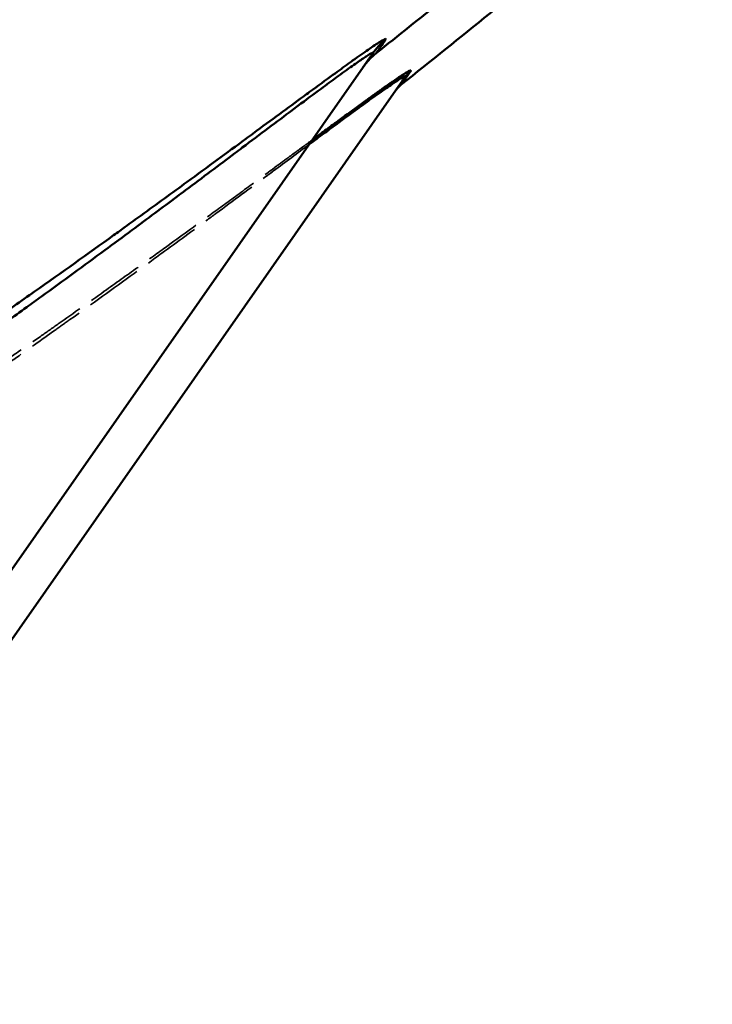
# Model space of a CAD drawing. Header units: millimetres. Extents: x 3278 to 6066, y 2420 to 4375.
# Tile 611 of 656: x 5512 to 5564, y 3252 to 3326. Entities that reach past the tile are written whole.
import ezdxf

# ---------------------------------------------------------------- set-up
doc = ezdxf.new("R2010")
doc.units = ezdxf.units.MM
doc.linetypes.add('DASHED', pattern=[0.2067, 0.1654, -0.0413])
for name, color, linetype, lineweight in [('Sichtbare Kanten(DIN)', 7, 'Continuous', 50), ('Sichtbare tangentiale Kanten(DIN)', 7, 'Continuous', 50), ('Verdeckte Kanten(DIN)', 7, 'DASHED', 35), ('Verdeckte tangentiale Kanten(DIN)', 7, 'DASHED', 35)]:
    doc.layers.add(name, color=color, linetype=linetype, lineweight=lineweight)

msp = doc.modelspace()

# ---------------------------------------------------------------- linework, layer by layer
at = {"layer": 'Sichtbare Kanten(DIN)'}
for p, q in [((5538.017, 3322.467), (5490.171, 3254.135)), ((5538.028, 3322.483), (5538.017, 3322.467)), ((5541.172, 3321.742), (5540.475, 3320.747)), ((5492.628, 3252.414), (5540.475, 3320.747))]:
    msp.add_line(p, q, dxfattribs=at)
for centre, major_axis, ratio, start_param, end_param in [((5542.113, 3319.599), (-3.437, -3.632), 0.999999, 4.577741, 4.712389), ((5540.919, 3320.988), (-3.019, -2.596), 0.795825, 4.664137, 4.672469), ((5540.68, 3320.687), (2.419, 3.188), 0.799963, 1.6058, 1.618671), ((5542.113, 3319.599), (-3.437, -3.632), 0.999999, 4.712389, 4.848918)]:
    msp.add_ellipse(centre, major_axis=major_axis, ratio=ratio, start_param=start_param, end_param=end_param, dxfattribs=at)
for points, knots in [([(5684.443, 3471.445), (5682.921, 3469.228), (5681.382, 3467.023), (5679.825, 3464.83), (5678.38, 3462.794), (5676.92, 3460.769), (5675.446, 3458.754), (5675.348, 3458.619), (5675.249, 3458.485), (5675.151, 3458.351), (5673.738, 3456.422), (5672.313, 3454.503), (5670.876, 3452.593), (5670.727, 3452.395), (5670.579, 3452.197), (5670.43, 3452), (5669.053, 3450.173), (5667.666, 3448.353), (5666.269, 3446.542), (5666.069, 3446.282), (5665.869, 3446.023), (5665.669, 3445.764), (5662.8, 3442.056), (5659.888, 3438.379), (5656.936, 3434.736), (5656.631, 3434.359), (5656.325, 3433.983), (5656.019, 3433.607), (5654.4, 3431.617), (5652.768, 3429.638), (5651.125, 3427.668), (5649.899, 3426.198), (5648.666, 3424.733), (5647.427, 3423.274), (5647.012, 3422.786), (5646.596, 3422.298), (5646.18, 3421.81), (5644.525, 3419.873), (5642.858, 3417.946), (5641.181, 3416.028), (5639.506, 3414.114), (5637.821, 3412.209), (5636.124, 3410.314), (5633.373, 3407.241), (5630.594, 3404.192), (5627.787, 3401.169), (5627.136, 3400.467), (5626.482, 3399.766), (5625.828, 3399.067), (5622.349, 3395.35), (5618.829, 3391.671), (5615.27, 3388.03), (5612.603, 3385.301), (5609.913, 3382.592), (5607.203, 3379.905), (5606.293, 3379.003), (5605.38, 3378.103), (5604.466, 3377.205), (5599.004, 3371.845), (5593.461, 3366.568), (5587.843, 3361.373), (5587.146, 3360.729), (5586.449, 3360.086), (5585.75, 3359.445), (5584.57, 3358.362), (5583.387, 3357.282), (5582.201, 3356.207), (5579.731, 3353.966), (5577.246, 3351.741), (5574.747, 3349.531), (5573.43, 3348.367), (5572.109, 3347.206), (5570.784, 3346.05), (5568.396, 3343.968), (5565.996, 3341.899), (5563.584, 3339.845), (5562.128, 3338.605), (5560.667, 3337.37), (5559.202, 3336.139), (5555.662, 3333.167), (5552.096, 3330.223), (5548.509, 3327.307), (5548.167, 3327.03), (5547.826, 3326.752), (5547.484, 3326.475), (5545.287, 3324.695), (5543.082, 3322.925), (5540.868, 3321.165)], [0, 0, 0, 0, 0.0386781, 0.0386781, 0.0386781, 0.0745847, 0.0745847, 0.0745847, 0.0769785, 0.0769785, 0.0769785, 0.1113593, 0.1113593, 0.1113593, 0.1149192, 0.1149192, 0.1149192, 0.1478212, 0.1478212, 0.1478212, 0.1525285, 0.1525285, 0.1525285, 0.2199694, 0.2199694, 0.2199694, 0.2269414, 0.2269414, 0.2269414, 0.2638387, 0.2638387, 0.2638387, 0.2913679, 0.2913679, 0.2913679, 0.3005886, 0.3005886, 0.3005886, 0.3372322, 0.3372322, 0.3372322, 0.3738081, 0.3738081, 0.3738081, 0.4331301, 0.4331301, 0.4331301, 0.4469091, 0.4469091, 0.4469091, 0.520126, 0.520126, 0.520126, 0.5750205, 0.5750205, 0.5750205, 0.5934494, 0.5934494, 0.5934494, 0.7035045, 0.7035045, 0.7035045, 0.7171445, 0.7171445, 0.7171445, 0.740175, 0.740175, 0.740175, 0.7881443, 0.7881443, 0.7881443, 0.8134348, 0.8134348, 0.8134348, 0.8590021, 0.8590021, 0.8590021, 0.8865133, 0.8865133, 0.8865133, 0.9530007, 0.9530007, 0.9530007, 0.9593299, 0.9593299, 0.9593299, 0.9999999, 0.9999999, 0.9999999, 0.9999999]), ([(5672.906, 3460.363), (5671.471, 3458.404), (5670.024, 3456.453), (5668.564, 3454.51), (5667.23, 3452.734), (5665.888, 3450.968), (5664.536, 3449.208), (5664.419, 3449.055), (5664.301, 3448.903), (5664.184, 3448.751), (5661.5, 3445.264), (5658.778, 3441.806), (5656.02, 3438.377), (5655.782, 3438.081), (5655.543, 3437.784), (5655.304, 3437.488), (5652.683, 3434.242), (5650.03, 3431.021), (5647.345, 3427.826), (5646.981, 3427.392), (5646.616, 3426.959), (5646.25, 3426.526), (5643.692, 3423.498), (5641.106, 3420.493), (5638.493, 3417.512), (5637.996, 3416.946), (5637.498, 3416.38), (5637, 3415.815), (5633.88, 3412.28), (5630.722, 3408.779), (5627.528, 3405.309), (5625.094, 3402.665), (5622.639, 3400.039), (5620.165, 3397.433), (5619.382, 3396.609), (5618.598, 3395.787), (5617.811, 3394.967), (5614.524, 3391.539), (5611.201, 3388.144), (5607.846, 3384.782), (5605.558, 3382.489), (5603.255, 3380.212), (5600.937, 3377.949), (5599.846, 3376.883), (5598.751, 3375.822), (5597.654, 3374.763), (5592.153, 3369.458), (5586.573, 3364.235), (5580.918, 3359.094), (5579.504, 3357.809), (5578.086, 3356.529), (5576.663, 3355.254), (5574.669, 3353.467), (5572.666, 3351.69), (5570.654, 3349.923), (5569.075, 3348.537), (5567.491, 3347.157), (5565.901, 3345.784), (5564.021, 3344.16), (5562.132, 3342.544), (5560.237, 3340.937), (5558.49, 3339.457), (5556.738, 3337.984), (5554.979, 3336.518), (5552.049, 3334.075), (5549.101, 3331.652), (5546.139, 3329.247), (5545.399, 3328.646), (5544.657, 3328.046), (5543.914, 3327.447), (5542.281, 3326.13), (5540.643, 3324.819), (5539.001, 3323.513)], [0, 0, 0, 0, 0.0379475, 0.0379475, 0.0379475, 0.0726292, 0.0726292, 0.0726292, 0.0756323, 0.0756323, 0.0756323, 0.1443771, 0.1443771, 0.1443771, 0.1503201, 0.1503201, 0.1503201, 0.215508, 0.215508, 0.215508, 0.2243627, 0.2243627, 0.2243627, 0.2862898, 0.2862898, 0.2862898, 0.2980632, 0.2980632, 0.2980632, 0.3717295, 0.3717295, 0.3717295, 0.427865, 0.427865, 0.427865, 0.4456179, 0.4456179, 0.4456179, 0.5198149, 0.5198149, 0.5198149, 0.5704216, 0.5704216, 0.5704216, 0.5942427, 0.5942427, 0.5942427, 0.7136305, 0.7136305, 0.7136305, 0.7434765, 0.7434765, 0.7434765, 0.7853105, 0.7853105, 0.7853105, 0.8181292, 0.8181292, 0.8181292, 0.8569514, 0.8569514, 0.8569514, 0.89272, 0.89272, 0.89272, 0.9523171, 0.9523171, 0.9523171, 0.9672202, 0.9672202, 0.9672202, 0.9999995, 0.9999995, 0.9999995, 0.9999995]), ([(5538.028, 3322.483), (5538.03, 3322.485), (5538.031, 3322.487), (5538.033, 3322.49), (5538.038, 3322.497), (5538.044, 3322.506), (5538.05, 3322.515), (5538.063, 3322.532), (5538.076, 3322.552), (5538.092, 3322.574), (5538.123, 3322.619), (5538.163, 3322.675), (5538.216, 3322.751), (5538.258, 3322.811), (5538.309, 3322.883), (5538.37, 3322.971), (5538.386, 3322.994), (5538.402, 3323.017), (5538.419, 3323.041), (5538.462, 3323.102), (5538.508, 3323.168), (5538.559, 3323.241), (5538.585, 3323.277), (5538.611, 3323.315), (5538.639, 3323.355), (5538.652, 3323.374), (5538.667, 3323.394), (5538.681, 3323.415), (5538.695, 3323.436), (5538.71, 3323.457), (5538.725, 3323.478)], [1.923515, 1.923515, 1.923515, 1.923515, 2.750745, 2.750745, 2.750745, 5.538947, 5.538947, 5.538947, 11.115317, 11.115317, 11.115317, 22.267553, 22.267553, 22.267553, 31.161902, 31.161902, 31.161902, 33.419595, 33.419595, 33.419595, 38.995763, 38.995763, 38.995763, 41.78385, 41.78385, 41.78385, 43.177894, 43.177894, 43.177894, 44.571939, 44.571939, 44.571939, 44.571939]), ([(5538.481, 3323.036), (5538.478, 3323.032), (5538.475, 3323.029), (5538.307, 3322.851), (5538.155, 3322.664), (5538.017, 3322.467)], [-0.0734303, -0.0734303, -0.0734303, -0.0734303, -0.07204859, -0.07204859, 0, 0, 0, 0]), ([(5540.475, 3320.747), (5540.48, 3320.754), (5540.485, 3320.761), (5540.491, 3320.769), (5540.496, 3320.777), (5540.502, 3320.785), (5540.507, 3320.793), (5540.519, 3320.81), (5540.532, 3320.828), (5540.547, 3320.85), (5540.562, 3320.871), (5540.58, 3320.896), (5540.6, 3320.925), (5540.621, 3320.955), (5540.644, 3320.988), (5540.671, 3321.026), (5540.724, 3321.103), (5540.791, 3321.198), (5540.873, 3321.316), (5540.915, 3321.375), (5540.96, 3321.439), (5541.01, 3321.51), (5541.034, 3321.546), (5541.06, 3321.582), (5541.087, 3321.621), (5541.114, 3321.66), (5541.143, 3321.701), (5541.172, 3321.742)], [-0.004423, -0.004423, -0.004423, -0.004423, 2.750515, 2.750515, 2.750515, 5.537205, 5.537205, 5.537205, 11.114169, 11.114169, 11.114169, 16.690494, 16.690494, 16.690494, 22.262962, 22.262962, 22.262962, 33.418936, 33.418936, 33.418936, 38.998651, 38.998651, 38.998651, 41.784018, 41.784018, 41.784018, 44.571308, 44.571308, 44.571308, 44.571308]), ([(5540.868, 3321.165), (5540.831, 3321.135), (5540.795, 3321.104), (5540.759, 3321.071), (5540.724, 3321.039), (5540.689, 3321.005), (5540.657, 3320.97), (5540.624, 3320.935), (5540.592, 3320.899), (5540.562, 3320.862), (5540.531, 3320.824), (5540.502, 3320.786), (5540.475, 3320.747)], [0, 0, 0, 0, 0.251263, 0.251263, 0.251263, 0.499992, 0.499992, 0.499992, 0.748725, 0.748725, 0.748725, 1, 1, 1, 1])]:
    msp.add_open_spline(points, degree=3, knots=knots, dxfattribs=at)
for points in [[(5539.001, 3323.513), (5538.817, 3323.366), (5538.643, 3323.207), (5538.481, 3323.036)], [(5538.017, 3322.467), (5538.021, 3322.472), (5538.025, 3322.477), (5538.028, 3322.483)]]:
    msp.add_open_spline(points, degree=3, dxfattribs=at)
at = {"layer": 'Sichtbare tangentiale Kanten(DIN)'}
for centre, major_axis, ratio, start_param in [((5542.821, 3320.61), (-4.096, 2.868), 0.998434, 5.999353), ((5542.81, 3320.595), (-1.638, 1.147), 0.998488, 5.999139)]:
    msp.add_ellipse(centre, major_axis=major_axis, ratio=ratio, start_param=start_param, end_param=6.283199, dxfattribs=at)
for points, knots in [([(5507.176, 3301.349), (5507.443, 3301.531), (5507.709, 3301.713), (5507.975, 3301.895), (5508.24, 3302.077), (5508.505, 3302.259), (5508.769, 3302.441), (5509.297, 3302.805), (5509.822, 3303.167), (5510.344, 3303.529), (5511.388, 3304.254), (5512.419, 3304.974), (5513.436, 3305.689), (5515.469, 3307.119), (5517.446, 3308.527), (5519.353, 3309.899), (5519.646, 3310.11), (5519.937, 3310.32), (5520.227, 3310.529), (5520.627, 3310.817), (5521.023, 3311.104), (5521.416, 3311.388), (5522.592, 3312.24), (5523.738, 3313.074), (5524.848, 3313.885), (5526.385, 3315.008), (5527.853, 3316.086), (5529.232, 3317.1), (5529.421, 3317.24), (5529.609, 3317.378), (5529.795, 3317.515), (5531.153, 3318.514), (5532.418, 3319.446), (5533.559, 3320.282), (5533.711, 3320.394), (5533.861, 3320.504), (5534.009, 3320.612), (5534.636, 3321.072), (5535.222, 3321.5), (5535.762, 3321.892), (5536.177, 3322.194), (5536.565, 3322.474), (5536.923, 3322.731), (5537.029, 3322.807), (5537.133, 3322.881), (5537.234, 3322.953), (5537.674, 3323.267), (5538.062, 3323.541), (5538.391, 3323.767), (5538.527, 3323.861), (5538.652, 3323.947), (5538.768, 3324.025), (5538.932, 3324.135), (5539.076, 3324.23), (5539.198, 3324.307), (5539.406, 3324.439), (5539.552, 3324.522), (5539.635, 3324.556), (5539.676, 3324.573), (5539.702, 3324.578), (5539.711, 3324.57), (5539.72, 3324.562), (5539.713, 3324.541), (5539.691, 3324.508)], [0, 0, 0, 0, 1.096856, 1.096856, 1.096856, 2.193797, 2.193797, 2.193797, 4.387793, 4.387793, 4.387793, 8.775563, 8.775563, 8.775563, 17.548542, 17.548542, 17.548542, 18.897532, 18.897532, 18.897532, 20.757068, 20.757068, 20.757068, 26.323602, 26.323602, 26.323602, 34.037374, 34.037374, 34.037374, 35.096932, 35.096932, 35.096932, 42.838364, 42.838364, 42.838364, 43.871168, 43.871168, 43.871168, 48.258796, 48.258796, 48.258796, 51.639355, 51.639355, 51.639355, 52.645343, 52.645343, 52.645343, 57.032495, 57.032495, 57.032495, 58.842467, 58.842467, 58.842467, 61.419621, 61.419621, 61.419621, 65.806497, 65.806497, 65.806497, 68.000217, 68.000217, 68.000217, 70.193746, 70.193746, 70.193746, 70.193746]), ([(5539.691, 3324.508), (5539.55, 3324.306), (5539.3, 3323.946), (5539.096, 3323.647), (5539.029, 3323.553), (5539.001, 3323.513)], [-0.756278, -0.756278, -0.756278, -0.756278, 12.653759, 28.23471, 43.803612, 43.803612, 43.803612, 43.803612]), ([(5538.725, 3323.478), (5538.748, 3323.511), (5538.756, 3323.532), (5538.747, 3323.539), (5538.738, 3323.547), (5538.713, 3323.541), (5538.672, 3323.523), (5538.59, 3323.487), (5538.446, 3323.401), (5538.24, 3323.267), (5538.217, 3323.252), (5538.193, 3323.236), (5538.167, 3323.22), (5537.974, 3323.092), (5537.732, 3322.927), (5537.447, 3322.727), (5537.124, 3322.501), (5536.745, 3322.23), (5536.313, 3321.918), (5536.214, 3321.846), (5536.113, 3321.772), (5536.008, 3321.696), (5535.657, 3321.44), (5535.276, 3321.159), (5534.867, 3320.857), (5534.335, 3320.464), (5533.757, 3320.033), (5533.139, 3319.571), (5532.993, 3319.462), (5532.845, 3319.351), (5532.695, 3319.239), (5531.57, 3318.396), (5530.321, 3317.457), (5528.981, 3316.45), (5528.798, 3316.312), (5528.613, 3316.173), (5528.426, 3316.033), (5527.255, 3315.153), (5526.02, 3314.227), (5524.732, 3313.264), (5524.524, 3313.108), (5524.314, 3312.951), (5524.103, 3312.794), (5523.009, 3311.977), (5521.88, 3311.137), (5520.721, 3310.279), (5520.052, 3309.784), (5519.374, 3309.283), (5518.687, 3308.777), (5517.151, 3307.646), (5515.569, 3306.491), (5513.95, 3305.318), (5513.587, 3305.055), (5513.223, 3304.792), (5512.857, 3304.528), (5511.856, 3303.806), (5510.841, 3303.079), (5509.814, 3302.347), (5509.3, 3301.982), (5508.783, 3301.615), (5508.264, 3301.247), (5508.004, 3301.063), (5507.744, 3300.879), (5507.482, 3300.695), (5507.222, 3300.511), (5506.961, 3300.327), (5506.7, 3300.144)], [0, 0, 0, 0, 2.193152, 2.193152, 2.193152, 4.386932, 4.386932, 4.386932, 8.774215, 8.774215, 8.774215, 9.277195, 9.277195, 9.277195, 13.161068, 13.161068, 13.161068, 17.548397, 17.548397, 17.548397, 18.554391, 18.554391, 18.554391, 21.935027, 21.935027, 21.935027, 26.322565, 26.322565, 26.322565, 27.355381, 27.355381, 27.355381, 35.096822, 35.096822, 35.096822, 36.156372, 36.156372, 36.156372, 42.796525, 42.796525, 42.796525, 43.871066, 43.871066, 43.871066, 49.436678, 49.436678, 49.436678, 52.645163, 52.645163, 52.645163, 59.815212, 59.815212, 59.815212, 61.419477, 61.419477, 61.419477, 65.80657, 65.80657, 65.80657, 68.000146, 68.000146, 68.000146, 69.096948, 69.096948, 69.096948, 70.188341, 70.188341, 70.188341, 70.188341]), ([(5541.172, 3321.742), (5541.195, 3321.775), (5541.201, 3321.795), (5541.192, 3321.802), (5541.182, 3321.809), (5541.156, 3321.803), (5541.114, 3321.784), (5541.031, 3321.747), (5540.883, 3321.659), (5540.675, 3321.525), (5540.652, 3321.51), (5540.628, 3321.495), (5540.604, 3321.479), (5540.406, 3321.35), (5540.161, 3321.183), (5539.87, 3320.982), (5539.543, 3320.755), (5539.159, 3320.484), (5538.722, 3320.17), (5538.626, 3320.102), (5538.527, 3320.031), (5538.426, 3319.958), (5538.068, 3319.699), (5537.677, 3319.415), (5537.258, 3319.109), (5536.721, 3318.716), (5536.137, 3318.286), (5535.511, 3317.823), (5535.367, 3317.717), (5535.22, 3317.609), (5535.072, 3317.499), (5534.714, 3317.234), (5534.344, 3316.96), (5533.963, 3316.678)], [0, 0, 0, 0, 2.192384, 2.192384, 2.192384, 4.385001, 4.385001, 4.385001, 8.77117, 8.77117, 8.77117, 9.253745, 9.253745, 9.253745, 13.157323, 13.157323, 13.157323, 17.542382, 17.542382, 17.542382, 18.507489, 18.507489, 18.507489, 21.927317, 21.927317, 21.927317, 26.313503, 26.313503, 26.313503, 27.324522, 27.324522, 27.324522, 29.757508, 29.757508, 29.757508, 29.757508]), ([(5534.207, 3317.026), (5534.45, 3317.204), (5534.688, 3317.379), (5534.921, 3317.55), (5535.241, 3317.786), (5535.553, 3318.015), (5535.856, 3318.236), (5535.915, 3318.28), (5535.974, 3318.323), (5536.032, 3318.365), (5536.595, 3318.778), (5537.124, 3319.164), (5537.615, 3319.521), (5537.879, 3319.713), (5538.132, 3319.896), (5538.373, 3320.07), (5538.627, 3320.253), (5538.867, 3320.425), (5539.093, 3320.587), (5539.175, 3320.645), (5539.254, 3320.702), (5539.332, 3320.757), (5539.626, 3320.967), (5539.893, 3321.155), (5540.132, 3321.321), (5540.173, 3321.349), (5540.213, 3321.377), (5540.252, 3321.404), (5540.469, 3321.554), (5540.661, 3321.684), (5540.827, 3321.794), (5540.911, 3321.85), (5540.989, 3321.9), (5541.06, 3321.945), (5541.152, 3322.004), (5541.232, 3322.053), (5541.3, 3322.093), (5541.386, 3322.144), (5541.453, 3322.179), (5541.5, 3322.199), (5541.519, 3322.207), (5541.534, 3322.212), (5541.546, 3322.215), (5541.562, 3322.219), (5541.572, 3322.218), (5541.578, 3322.214), (5541.588, 3322.207), (5541.581, 3322.187), (5541.558, 3322.154)], [40.214907, 40.214907, 40.214907, 40.214907, 41.748907, 41.748907, 41.748907, 43.855948, 43.855948, 43.855948, 44.267624, 44.267624, 44.267624, 48.241645, 48.241645, 48.241645, 50.380405, 50.380405, 50.380405, 52.62713, 52.62713, 52.62713, 53.436796, 53.436796, 53.436796, 56.493186, 56.493186, 56.493186, 57.012736, 57.012736, 57.012736, 59.912268, 59.912268, 59.912268, 61.398343, 61.398343, 61.398343, 63.33135, 63.33135, 63.33135, 65.78388, 65.78388, 65.78388, 66.750431, 66.750431, 66.750431, 67.976792, 67.976792, 67.976792, 70.169513, 70.169513, 70.169513, 70.169513]), ([(5541.558, 3322.154), (5541.529, 3322.113), (5541.501, 3322.073), (5541.474, 3322.034), (5541.468, 3322.025), (5541.461, 3322.015), (5541.455, 3322.006), (5541.435, 3321.978), (5541.416, 3321.95), (5541.397, 3321.923), (5541.385, 3321.906), (5541.373, 3321.889), (5541.362, 3321.873), (5541.332, 3321.831), (5541.304, 3321.791), (5541.278, 3321.753), (5541.272, 3321.744), (5541.266, 3321.736), (5541.261, 3321.728), (5541.241, 3321.699), (5541.222, 3321.672), (5541.204, 3321.646), (5541.179, 3321.611), (5541.156, 3321.578), (5541.135, 3321.547), (5541.114, 3321.517), (5541.094, 3321.489), (5541.076, 3321.463), (5541.07, 3321.455), (5541.065, 3321.447), (5541.059, 3321.439), (5541.042, 3321.414), (5541.026, 3321.392), (5541.012, 3321.371), (5541.005, 3321.361), (5540.998, 3321.351), (5540.991, 3321.341), (5540.981, 3321.326), (5540.971, 3321.312), (5540.962, 3321.299), (5540.957, 3321.292), (5540.952, 3321.286), (5540.948, 3321.279), (5540.945, 3321.275), (5540.943, 3321.271), (5540.94, 3321.268), (5540.938, 3321.265), (5540.937, 3321.263), (5540.935, 3321.26), (5540.931, 3321.254), (5540.927, 3321.249), (5540.923, 3321.243), (5540.916, 3321.234), (5540.91, 3321.225), (5540.904, 3321.217), (5540.903, 3321.215), (5540.902, 3321.213), (5540.901, 3321.212), (5540.901, 3321.212), (5540.901, 3321.211), (5540.901, 3321.211), (5540.9, 3321.21), (5540.899, 3321.208), (5540.898, 3321.207), (5540.895, 3321.204), (5540.893, 3321.201), (5540.891, 3321.198), (5540.889, 3321.194), (5540.887, 3321.191), (5540.885, 3321.188), (5540.885, 3321.188), (5540.884, 3321.188), (5540.884, 3321.187), (5540.883, 3321.186), (5540.882, 3321.184), (5540.881, 3321.182), (5540.879, 3321.18), (5540.878, 3321.178), (5540.877, 3321.177), (5540.874, 3321.173), (5540.871, 3321.169), (5540.868, 3321.165)], [-4.167512, -4.167512, -4.167512, -4.167512, -1.379503, -1.379503, -1.379503, -0.709042, -0.709042, -0.709042, 1.408682, 1.408682, 1.408682, 2.749429, 2.749429, 2.749429, 6.2079, 6.2079, 6.2079, 6.984648, 6.984648, 6.984648, 9.66637, 9.66637, 9.66637, 13.317251, 13.317251, 13.317251, 16.968131, 16.968131, 16.968131, 18.136809, 18.136809, 18.136809, 21.835751, 21.835751, 21.835751, 23.712991, 23.712991, 23.712991, 26.703371, 26.703371, 26.703371, 28.325829, 28.325829, 28.325829, 29.288998, 29.288998, 29.288998, 29.948287, 29.948287, 29.948287, 31.570699, 31.570699, 31.570699, 34.274721, 34.274721, 34.274721, 34.815527, 34.815527, 34.815527, 34.865084, 34.865084, 34.865084, 35.356332, 35.356332, 35.356332, 36.437933, 36.437933, 36.437933, 37.519533, 37.519533, 37.519533, 37.653127, 37.653127, 37.653127, 38.240599, 38.240599, 38.240599, 38.961665, 38.961665, 38.961665, 40.402225, 40.402225, 40.402225, 40.402225])]:
    msp.add_open_spline(points, degree=3, knots=knots, dxfattribs=at)
at = {"layer": 'Verdeckte Kanten(DIN)', "ltscale": 0.925465}
msp.add_line((5538.725, 3323.478), (5538.028, 3322.483), dxfattribs=at)
at = {"layer": 'Verdeckte Kanten(DIN)'}
msp.add_open_spline([(5538.028, 3322.483), (5538.028, 3322.483), (5538.028, 3322.483), (5538.028, 3322.483)], degree=3, dxfattribs=at)
at = {"layer": 'Verdeckte tangentiale Kanten(DIN)', "ltscale": 25.617966}
msp.add_open_spline([(5463.419, 3301.348), (5463.846, 3301.699), (5464.271, 3302.052), (5464.695, 3302.407), (5465.134, 3302.774), (5465.572, 3303.143), (5466.007, 3303.514), (5467.8, 3305.039), (5469.566, 3306.596), (5471.305, 3308.183), (5471.8, 3308.634), (5472.292, 3309.088), (5472.782, 3309.544), (5474.002, 3310.679), (5475.209, 3311.83), (5476.402, 3312.995), (5478.062, 3314.615), (5479.694, 3316.264), (5481.3, 3317.939), (5482.212, 3318.891), (5483.116, 3319.852), (5484.011, 3320.821), (5486.233, 3323.227), (5488.402, 3325.685), (5490.515, 3328.19), (5491.775, 3329.682), (5493.014, 3331.191), (5494.235, 3332.715), (5495.853, 3334.737), (5497.438, 3336.785), (5498.989, 3338.859), (5500.531, 3340.921), (5502.04, 3343.008), (5503.518, 3345.118), (5507.178, 3350.346), (5510.643, 3355.715), (5513.928, 3361.193), (5515.883, 3364.455), (5517.774, 3367.754), (5519.607, 3371.086), (5522.038, 3375.508), (5524.365, 3379.987), (5526.6, 3384.511), (5528.826, 3389.016), (5530.96, 3393.565), (5533.015, 3398.15), (5534.551, 3401.579), (5536.044, 3405.028), (5537.498, 3408.493), (5539.916, 3414.255), (5542.226, 3420.062), (5544.453, 3425.9), (5545.343, 3428.232), (5546.22, 3430.569), (5547.085, 3432.91), (5547.95, 3435.25), (5548.803, 3437.594), (5549.647, 3439.941), (5551.333, 3444.633), (5552.98, 3449.338), (5554.601, 3454.052), (5555.006, 3455.23), (5555.41, 3456.408), (5555.812, 3457.587), (5556.516, 3459.65), (5557.215, 3461.714), (5557.911, 3463.78), (5558.409, 3465.255), (5558.904, 3466.73), (5559.399, 3468.206), (5559.597, 3468.796), (5559.795, 3469.387), (5559.992, 3469.977), (5560.104, 3470.311), (5560.215, 3470.644), (5560.327, 3470.978)], degree=3, knots=[0.0175047, 0.0175047, 0.0175047, 0.0175047, 0.0252808, 0.0252808, 0.0252808, 0.0333312, 0.0333312, 0.0333312, 0.0664321, 0.0664321, 0.0664321, 0.0758423, 0.0758423, 0.0758423, 0.0992756, 0.0992756, 0.0992756, 0.1318788, 0.1318788, 0.1318788, 0.1504072, 0.1504072, 0.1504072, 0.196426, 0.196426, 0.196426, 0.223843, 0.223843, 0.223843, 0.2601928, 0.2601928, 0.2601928, 0.2963291, 0.2963291, 0.2963291, 0.3858654, 0.3858654, 0.3858654, 0.4391667, 0.4391667, 0.4391667, 0.5098903, 0.5098903, 0.5098903, 0.5803053, 0.5803053, 0.5803053, 0.6329669, 0.6329669, 0.6329669, 0.7205388, 0.7205388, 0.7205388, 0.7555194, 0.7555194, 0.7555194, 0.7904838, 0.7904838, 0.7904838, 0.8603638, 0.8603638, 0.8603638, 0.8778277, 0.8778277, 0.8778277, 0.9083884, 0.9083884, 0.9083884, 0.9302147, 0.9302147, 0.9302147, 0.9389442, 0.9389442, 0.9389442, 0.9438791, 0.9438791, 0.9438791, 0.9438791], dxfattribs=at)
at = {"layer": 'Verdeckte tangentiale Kanten(DIN)', "ltscale": 25.776876}
msp.add_open_spline([(5533.963, 3316.678), (5533.129, 3316.059), (5532.24, 3315.399), (5531.307, 3314.707), (5531.122, 3314.569), (5530.935, 3314.431), (5530.747, 3314.291), (5529.563, 3313.414), (5528.314, 3312.489), (5527.011, 3311.529), (5526.799, 3311.373), (5526.586, 3311.216), (5526.372, 3311.058), (5525.266, 3310.244), (5524.123, 3309.406), (5522.95, 3308.55), (5522.272, 3308.056), (5521.584, 3307.555), (5520.887, 3307.049), (5519.331, 3305.921), (5517.728, 3304.767), (5516.085, 3303.595), (5515.717, 3303.333), (5515.347, 3303.07), (5514.975, 3302.805), (5513.959, 3302.084), (5512.929, 3301.358), (5511.886, 3300.626), (5511.364, 3300.261), (5510.84, 3299.894), (5510.312, 3299.526), (5510.048, 3299.343), (5509.783, 3299.158), (5509.518, 3298.974), (5509.252, 3298.79), (5508.986, 3298.605), (5508.719, 3298.42)], degree=3, knots=[29.757508, 29.757508, 29.757508, 29.757508, 35.084683, 35.084683, 35.084683, 36.141555, 36.141555, 36.141555, 42.778661, 42.778661, 42.778661, 43.855927, 43.855927, 43.855927, 49.415766, 49.415766, 49.415766, 52.626931, 52.626931, 52.626931, 59.792639, 59.792639, 59.792639, 61.398303, 61.398303, 61.398303, 65.783901, 65.783901, 65.783901, 67.976667, 67.976667, 67.976667, 69.07308, 69.07308, 69.07308, 70.169509, 70.169509, 70.169509, 70.169509], dxfattribs=at)
at = {"layer": 'Verdeckte tangentiale Kanten(DIN)', "ltscale": 25.880728}
msp.add_open_spline([(5508.911, 3298.903), (5509.179, 3299.087), (5509.448, 3299.27), (5509.715, 3299.454), (5509.982, 3299.637), (5510.248, 3299.82), (5510.514, 3300.003), (5511.045, 3300.368), (5511.573, 3300.733), (5512.098, 3301.097), (5512.698, 3301.514), (5513.295, 3301.929), (5513.887, 3302.343), (5514.329, 3302.652), (5514.768, 3302.96), (5515.205, 3303.268), (5516.375, 3304.09), (5517.527, 3304.905), (5518.657, 3305.711), (5519.501, 3306.312), (5520.334, 3306.908), (5521.153, 3307.498), (5521.855, 3308.002), (5522.547, 3308.501), (5523.229, 3308.994), (5524.363, 3309.815), (5525.469, 3310.619), (5526.541, 3311.401), (5526.585, 3311.433), (5526.628, 3311.464), (5526.671, 3311.496), (5527.422, 3312.043), (5528.155, 3312.58), (5528.87, 3313.104), (5529.625, 3313.657), (5530.36, 3314.197), (5531.07, 3314.719), (5531.26, 3314.858), (5531.447, 3314.996), (5531.633, 3315.133), (5531.905, 3315.332), (5532.173, 3315.529), (5532.437, 3315.723), (5532.881, 3316.05), (5533.314, 3316.369), (5533.735, 3316.678), (5533.894, 3316.796), (5534.051, 3316.911), (5534.207, 3317.026)], degree=3, knots=[0, 0, 0, 0, 1.096389, 1.096389, 1.096389, 2.192793, 2.192793, 2.192793, 4.3856, 4.3856, 4.3856, 6.895947, 6.895947, 6.895947, 8.771235, 8.771235, 8.771235, 13.791895, 13.791895, 13.791895, 17.542468, 17.542468, 17.542468, 20.753747, 20.753747, 20.753747, 26.097142, 26.097142, 26.097142, 26.313567, 26.313567, 26.313567, 30.06255, 30.06255, 30.06255, 34.027957, 34.027957, 34.027957, 35.084767, 35.084767, 35.084767, 36.629073, 36.629073, 36.629073, 39.230189, 39.230189, 39.230189, 40.214907, 40.214907, 40.214907, 40.214907], dxfattribs=at)

doc.saveas('drawing.dxf')
